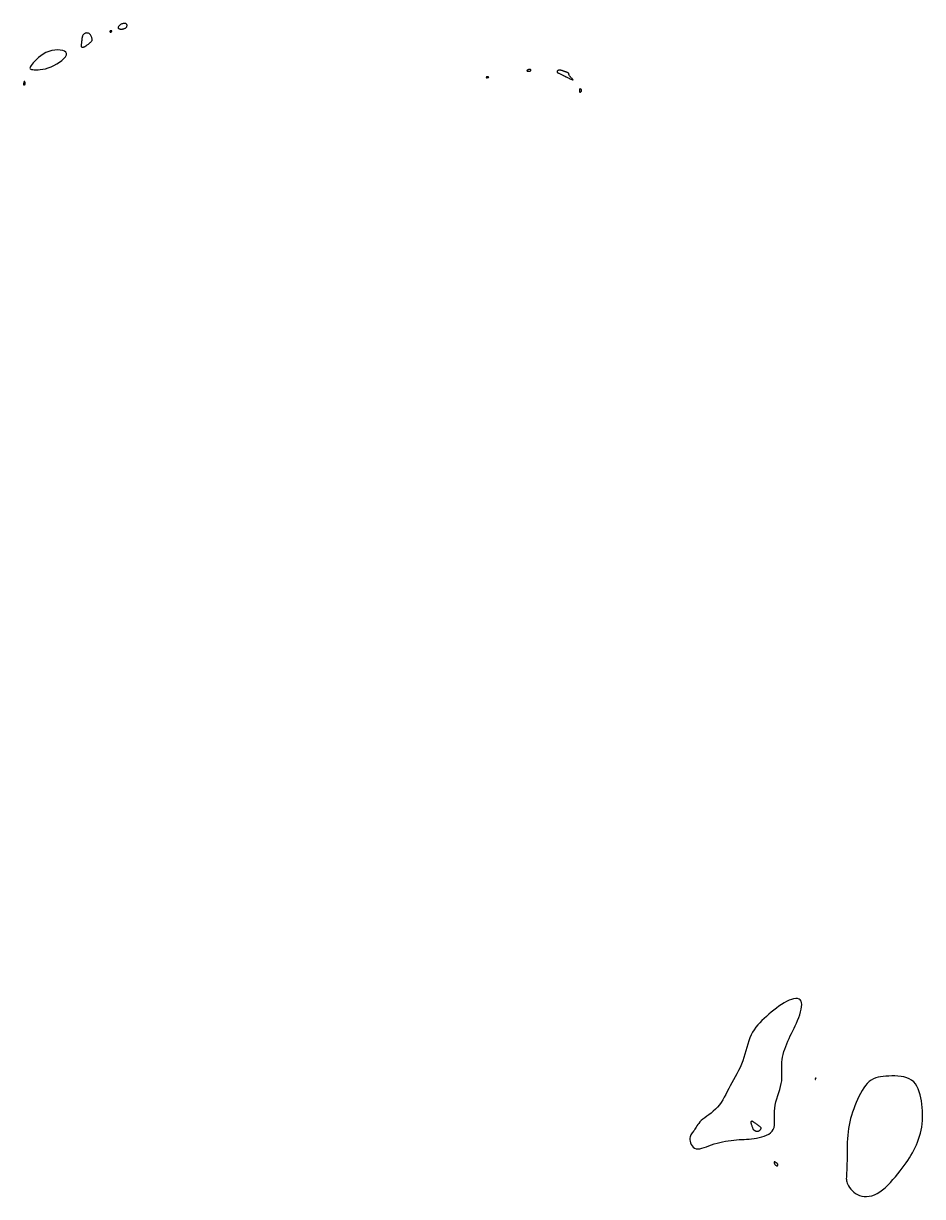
# Model space of a CAD drawing. Extents: x 3040093 to 3056816, y 408076 to 509144.
# Drawn here: x 3043428 to 3043709.3, y 428309.4 to 428676.2 of the extents above; entities that cross this region are included whole.
import ezdxf

# ---------------------------------------------------------------- set-up
doc = ezdxf.new("R2010")
doc.units = 0
doc.layers.add('V-CHAN-CONT-EL17', color=7, linetype='Continuous')

msp = doc.modelspace()

# ---------------------------------------------------------------- linework, layer by layer
at = {"layer": 'V-CHAN-CONT-EL17'}
for points in [[(3043446.56, 428668.74), (3043446.62, 428668.75), (3043446.68, 428668.75), (3043446.74, 428668.77), (3043446.79, 428668.78), (3043446.85, 428668.8), (3043446.91, 428668.82), (3043446.97, 428668.84), (3043447.03, 428668.87), (3043447.1, 428668.9), (3043447.18, 428668.94), (3043447.27, 428668.99), (3043447.37, 428669.05), (3043447.49, 428669.12), (3043447.62, 428669.21), (3043447.77, 428669.32), (3043447.94, 428669.44), (3043448.12, 428669.58), (3043448.31, 428669.73), (3043448.5, 428669.89), (3043448.69, 428670.05), (3043448.87, 428670.2), (3043449.03, 428670.35), (3043449.17, 428670.48), (3043449.29, 428670.6), (3043449.37, 428670.7), (3043449.44, 428670.8), (3043449.47, 428670.9), (3043449.49, 428671), (3043449.49, 428671.11), (3043449.47, 428671.24), (3043449.43, 428671.39), (3043449.38, 428671.56), (3043449.31, 428671.75), (3043449.23, 428671.95), (3043449.14, 428672.16), (3043449.03, 428672.36), (3043448.91, 428672.55), (3043448.78, 428672.73), (3043448.63, 428672.87), (3043448.47, 428672.99), (3043448.31, 428673.08), (3043448.13, 428673.14), (3043447.96, 428673.17), (3043447.78, 428673.18), (3043447.6, 428673.17), (3043447.44, 428673.14), (3043447.28, 428673.1), (3043447.13, 428673.03), (3043446.99, 428672.95), (3043446.87, 428672.86), (3043446.75, 428672.75), (3043446.65, 428672.62), (3043446.56, 428672.47), (3043446.48, 428672.31), (3043446.41, 428672.13), (3043446.35, 428671.93), (3043446.3, 428671.72), (3043446.26, 428671.49), (3043446.23, 428671.26), (3043446.2, 428671.02), (3043446.17, 428670.79), (3043446.14, 428670.56), (3043446.12, 428670.33), (3043446.09, 428670.12), (3043446.07, 428669.92), (3043446.04, 428669.73), (3043446.02, 428669.55), (3043446.01, 428669.4), (3043446.01, 428669.25), (3043446.01, 428669.13), (3043446.03, 428669.03), (3043446.06, 428668.94), (3043446.11, 428668.88), (3043446.16, 428668.83), (3043446.23, 428668.79), (3043446.29, 428668.76), (3043446.36, 428668.75), (3043446.43, 428668.74), (3043446.5, 428668.74)], [(3043455.21, 428673.44), (3043455.23, 428673.44), (3043455.26, 428673.45), (3043455.29, 428673.46), (3043455.31, 428673.47), (3043455.35, 428673.49), (3043455.38, 428673.51), (3043455.42, 428673.54), (3043455.47, 428673.57), (3043455.51, 428673.61), (3043455.55, 428673.65), (3043455.59, 428673.69), (3043455.62, 428673.73), (3043455.64, 428673.76), (3043455.64, 428673.8), (3043455.62, 428673.82), (3043455.58, 428673.84), (3043455.52, 428673.86), (3043455.45, 428673.86), (3043455.38, 428673.87), (3043455.3, 428673.86), (3043455.22, 428673.85), (3043455.15, 428673.83), (3043455.08, 428673.81), (3043455.04, 428673.78), (3043455.01, 428673.74), (3043454.99, 428673.71), (3043454.98, 428673.67), (3043454.98, 428673.63), (3043454.99, 428673.59), (3043455, 428673.56), (3043455.02, 428673.53), (3043455.04, 428673.5), (3043455.06, 428673.48), (3043455.08, 428673.46), (3043455.1, 428673.45), (3043455.12, 428673.44), (3043455.14, 428673.44), (3043455.16, 428673.44), (3043455.19, 428673.44)], [(3043458.66, 428674.39), (3043458.8, 428674.4), (3043458.93, 428674.41), (3043459.05, 428674.43), (3043459.17, 428674.46), (3043459.29, 428674.48), (3043459.4, 428674.52), (3043459.51, 428674.56), (3043459.62, 428674.6), (3043459.73, 428674.65), (3043459.84, 428674.7), (3043459.94, 428674.76), (3043460.03, 428674.83), (3043460.12, 428674.91), (3043460.19, 428675), (3043460.25, 428675.11), (3043460.31, 428675.22), (3043460.34, 428675.35), (3043460.36, 428675.47), (3043460.36, 428675.6), (3043460.34, 428675.73), (3043460.29, 428675.84), (3043460.21, 428675.95), (3043460.1, 428676.03), (3043459.95, 428676.1), (3043459.78, 428676.14), (3043459.59, 428676.16), (3043459.38, 428676.15), (3043459.16, 428676.13), (3043458.94, 428676.08), (3043458.71, 428676.01), (3043458.5, 428675.92), (3043458.3, 428675.8), (3043458.12, 428675.66), (3043457.96, 428675.51), (3043457.83, 428675.36), (3043457.72, 428675.2), (3043457.64, 428675.05), (3043457.6, 428674.91), (3043457.6, 428674.79), (3043457.63, 428674.68), (3043457.7, 428674.59), (3043457.8, 428674.53), (3043457.93, 428674.47), (3043458.06, 428674.44), (3043458.21, 428674.41), (3043458.37, 428674.4), (3043458.52, 428674.39)], [(3043437.49, 428663), (3043438.39, 428663.49), (3043439.23, 428664.04), (3043439.99, 428664.61), (3043440.62, 428665.2), (3043441.1, 428665.77), (3043441.39, 428666.3), (3043441.45, 428666.77), (3043441.25, 428667.17), (3043440.84, 428667.48), (3043440.24, 428667.7), (3043439.49, 428667.84), (3043438.64, 428667.88), (3043437.73, 428667.82), (3043436.79, 428667.66), (3043435.86, 428667.4), (3043434.98, 428667.03), (3043434.15, 428666.57), (3043433.39, 428666.06), (3043432.69, 428665.5), (3043432.06, 428664.94), (3043431.51, 428664.38), (3043431.04, 428663.85), (3043430.65, 428663.38), (3043430.35, 428662.98), (3043430.13, 428662.65), (3043430.01, 428662.39), (3043429.99, 428662.18), (3043430.05, 428662.02), (3043430.22, 428661.89), (3043430.48, 428661.8), (3043430.85, 428661.73), (3043431.31, 428661.68), (3043431.87, 428661.65), (3043432.51, 428661.66), (3043433.22, 428661.71), (3043434, 428661.82), (3043434.82, 428661.99), (3043435.68, 428662.24), (3043436.58, 428662.57)], [(3043585.53, 428661.31), (3043585.59, 428661.28), (3043585.66, 428661.25), (3043585.75, 428661.23), (3043585.86, 428661.22), (3043585.96, 428661.21), (3043586.07, 428661.21), (3043586.18, 428661.21), (3043586.27, 428661.23), (3043586.37, 428661.24), (3043586.45, 428661.27), (3043586.52, 428661.3), (3043586.58, 428661.34), (3043586.64, 428661.37), (3043586.68, 428661.41), (3043586.71, 428661.46), (3043586.73, 428661.5), (3043586.74, 428661.54), (3043586.74, 428661.59), (3043586.73, 428661.63), (3043586.71, 428661.66), (3043586.67, 428661.7), (3043586.63, 428661.73), (3043586.57, 428661.75), (3043586.51, 428661.76), (3043586.44, 428661.77), (3043586.36, 428661.78), (3043586.27, 428661.77), (3043586.19, 428661.76), (3043586.1, 428661.74), (3043586, 428661.72), (3043585.91, 428661.69), (3043585.82, 428661.65), (3043585.73, 428661.61), (3043585.65, 428661.57), (3043585.59, 428661.52), (3043585.53, 428661.48), (3043585.5, 428661.43), (3043585.48, 428661.39), (3043585.49, 428661.35)], [(3043428.3, 428657.02), (3043428.34, 428657.04), (3043428.38, 428657.06), (3043428.42, 428657.09), (3043428.45, 428657.12), (3043428.48, 428657.17), (3043428.49, 428657.24), (3043428.5, 428657.33), (3043428.5, 428657.43), (3043428.48, 428657.55), (3043428.46, 428657.67), (3043428.43, 428657.79), (3043428.4, 428657.9), (3043428.36, 428657.99), (3043428.32, 428658.06), (3043428.28, 428658.09), (3043428.24, 428658.07), (3043428.2, 428658.03), (3043428.17, 428657.95), (3043428.13, 428657.86), (3043428.1, 428657.75), (3043428.07, 428657.64), (3043428.04, 428657.54), (3043428.02, 428657.44), (3043428, 428657.37), (3043427.98, 428657.31), (3043427.97, 428657.27), (3043427.96, 428657.23), (3043427.96, 428657.21), (3043427.95, 428657.19), (3043427.95, 428657.17), (3043427.95, 428657.15), (3043427.96, 428657.12), (3043427.96, 428657.1), (3043427.97, 428657.07), (3043427.98, 428657.04), (3043427.99, 428657.01), (3043428, 428656.98), (3043428.02, 428656.96), (3043428.03, 428656.95), (3043428.05, 428656.94), (3043428.08, 428656.94), (3043428.1, 428656.94), (3043428.13, 428656.95), (3043428.16, 428656.96), (3043428.19, 428656.98), (3043428.23, 428656.99), (3043428.26, 428657.01)], [(3043572.76, 428659.23), (3043572.78, 428659.22), (3043572.81, 428659.21), (3043572.83, 428659.2), (3043572.87, 428659.2), (3043572.92, 428659.2), (3043572.97, 428659.2), (3043573.04, 428659.2), (3043573.1, 428659.21), (3043573.18, 428659.22), (3043573.26, 428659.23), (3043573.33, 428659.24), (3043573.4, 428659.26), (3043573.45, 428659.28), (3043573.49, 428659.3), (3043573.51, 428659.32), (3043573.51, 428659.34), (3043573.48, 428659.37), (3043573.45, 428659.39), (3043573.4, 428659.42), (3043573.34, 428659.44), (3043573.27, 428659.46), (3043573.21, 428659.48), (3043573.15, 428659.49), (3043573.09, 428659.5), (3043573.04, 428659.5), (3043573, 428659.5), (3043572.96, 428659.5), (3043572.92, 428659.49), (3043572.89, 428659.48), (3043572.86, 428659.46), (3043572.83, 428659.44), (3043572.81, 428659.42), (3043572.79, 428659.4), (3043572.77, 428659.37), (3043572.76, 428659.34), (3043572.75, 428659.32), (3043572.75, 428659.29), (3043572.75, 428659.27), (3043572.75, 428659.24)], [(3043595.65, 428660.48), (3043595.84, 428660.39), (3043596.05, 428660.29), (3043596.26, 428660.18), (3043596.48, 428660.08), (3043596.68, 428659.98), (3043596.87, 428659.89), (3043597.04, 428659.81), (3043597.18, 428659.74), (3043597.3, 428659.68), (3043597.41, 428659.62), (3043597.52, 428659.57), (3043597.64, 428659.51), (3043597.78, 428659.44), (3043597.94, 428659.36), (3043598.14, 428659.26), (3043598.39, 428659.14), (3043598.66, 428659.01), (3043598.94, 428658.87), (3043599.22, 428658.74), (3043599.48, 428658.63), (3043599.69, 428658.54), (3043599.86, 428658.49), (3043599.95, 428658.48), (3043599.96, 428658.53), (3043599.89, 428658.62), (3043599.77, 428658.75), (3043599.62, 428658.91), (3043599.43, 428659.08), (3043599.25, 428659.27), (3043599.07, 428659.46), (3043598.92, 428659.63), (3043598.8, 428659.8), (3043598.72, 428659.94), (3043598.67, 428660.08), (3043598.63, 428660.2), (3043598.61, 428660.3), (3043598.58, 428660.4), (3043598.55, 428660.49), (3043598.5, 428660.57), (3043598.42, 428660.65), (3043598.33, 428660.71), (3043598.21, 428660.78), (3043598.08, 428660.84), (3043597.94, 428660.89), (3043597.79, 428660.95), (3043597.63, 428661.01), (3043597.46, 428661.06), (3043597.3, 428661.12), (3043597.14, 428661.18), (3043596.98, 428661.24), (3043596.81, 428661.29), (3043596.66, 428661.35), (3043596.5, 428661.4), (3043596.35, 428661.44), (3043596.2, 428661.48), (3043596.06, 428661.51), (3043595.92, 428661.53), (3043595.79, 428661.55), (3043595.66, 428661.56), (3043595.54, 428661.55), (3043595.43, 428661.54), (3043595.33, 428661.52), (3043595.24, 428661.48), (3043595.16, 428661.44), (3043595.09, 428661.38), (3043595.03, 428661.32), (3043594.98, 428661.26), (3043594.95, 428661.19), (3043594.92, 428661.12), (3043594.91, 428661.06), (3043594.91, 428661), (3043594.92, 428660.95), (3043594.94, 428660.9), (3043594.98, 428660.85), (3043595.04, 428660.81), (3043595.11, 428660.76), (3043595.21, 428660.7), (3043595.33, 428660.64), (3043595.48, 428660.57)], [(3043602, 428654.7), (3043602.01, 428654.7), (3043602.02, 428654.69), (3043602.03, 428654.69), (3043602.04, 428654.69), (3043602.06, 428654.68), (3043602.08, 428654.68), (3043602.1, 428654.68), (3043602.12, 428654.68), (3043602.15, 428654.69), (3043602.18, 428654.7), (3043602.22, 428654.71), (3043602.26, 428654.72), (3043602.3, 428654.74), (3043602.34, 428654.77), (3043602.38, 428654.8), (3043602.43, 428654.84), (3043602.47, 428654.88), (3043602.51, 428654.94), (3043602.54, 428655), (3043602.56, 428655.06), (3043602.58, 428655.14), (3043602.57, 428655.22), (3043602.56, 428655.3), (3043602.52, 428655.39), (3043602.47, 428655.48), (3043602.41, 428655.57), (3043602.34, 428655.64), (3043602.27, 428655.71), (3043602.2, 428655.75), (3043602.13, 428655.77), (3043602.07, 428655.75), (3043602.02, 428655.71), (3043601.99, 428655.63), (3043601.96, 428655.54), (3043601.94, 428655.43), (3043601.93, 428655.31), (3043601.92, 428655.19), (3043601.92, 428655.08), (3043601.92, 428654.98), (3043601.93, 428654.91), (3043601.93, 428654.84), (3043601.94, 428654.8), (3043601.95, 428654.76), (3043601.96, 428654.74), (3043601.97, 428654.73), (3043601.98, 428654.72), (3043601.99, 428654.71)], [(3043638.93, 428324.24), (3043639.54, 428324.29), (3043640.19, 428324.43), (3043640.9, 428324.65), (3043641.65, 428324.91), (3043642.43, 428325.2), (3043643.25, 428325.51), (3043644.09, 428325.8), (3043644.95, 428326.05), (3043645.82, 428326.28), (3043646.7, 428326.48), (3043647.58, 428326.65), (3043648.46, 428326.79), (3043649.33, 428326.91), (3043650.19, 428327.01), (3043651.03, 428327.09), (3043651.85, 428327.14), (3043652.65, 428327.19), (3043653.44, 428327.23), (3043654.22, 428327.28), (3043655, 428327.33), (3043655.77, 428327.4), (3043656.56, 428327.49), (3043657.35, 428327.61), (3043658.15, 428327.77), (3043658.95, 428327.97), (3043659.72, 428328.21), (3043660.46, 428328.51), (3043661.12, 428328.87), (3043661.71, 428329.29), (3043662.2, 428329.78), (3043662.57, 428330.34), (3043662.8, 428330.98), (3043662.93, 428331.69), (3043662.97, 428332.47), (3043662.96, 428333.3), (3043662.93, 428334.17), (3043662.91, 428335.08), (3043662.92, 428336.03), (3043662.99, 428336.99), (3043663.15, 428337.96), (3043663.39, 428338.95), (3043663.67, 428339.93), (3043663.98, 428340.91), (3043664.29, 428341.88), (3043664.59, 428342.84), (3043664.85, 428343.77), (3043665.05, 428344.69), (3043665.18, 428345.57), (3043665.24, 428346.43), (3043665.25, 428347.26), (3043665.23, 428348.09), (3043665.2, 428348.9), (3043665.18, 428349.71), (3043665.18, 428350.51), (3043665.22, 428351.33), (3043665.31, 428352.15), (3043665.46, 428352.98), (3043665.65, 428353.81), (3043665.88, 428354.65), (3043666.16, 428355.48), (3043666.46, 428356.31), (3043666.79, 428357.14), (3043667.14, 428357.95), (3043667.51, 428358.76), (3043667.89, 428359.55), (3043668.28, 428360.35), (3043668.67, 428361.14), (3043669.06, 428361.95), (3043669.45, 428362.76), (3043669.82, 428363.59), (3043670.18, 428364.44), (3043670.52, 428365.32), (3043670.83, 428366.2), (3043671.09, 428367.06), (3043671.29, 428367.89), (3043671.42, 428368.67), (3043671.47, 428369.38), (3043671.43, 428369.99), (3043671.27, 428370.49), (3043670.99, 428370.86), (3043670.61, 428371.11), (3043670.13, 428371.24), (3043669.56, 428371.26), (3043668.93, 428371.18), (3043668.23, 428371), (3043667.5, 428370.73), (3043666.73, 428370.37), (3043665.94, 428369.94), (3043665.14, 428369.45), (3043664.34, 428368.9), (3043663.53, 428368.3), (3043662.73, 428367.67), (3043661.93, 428367.02), (3043661.16, 428366.35), (3043660.4, 428365.68), (3043659.67, 428365.02), (3043658.98, 428364.36), (3043658.31, 428363.68), (3043657.69, 428362.99), (3043657.1, 428362.27), (3043656.56, 428361.52), (3043656.07, 428360.72), (3043655.64, 428359.87), (3043655.25, 428358.96), (3043654.91, 428357.99), (3043654.6, 428356.99), (3043654.3, 428355.96), (3043654, 428354.9), (3043653.7, 428353.84), (3043653.38, 428352.78), (3043653.01, 428351.74), (3043652.6, 428350.71), (3043652.15, 428349.71), (3043651.67, 428348.73), (3043651.17, 428347.76), (3043650.65, 428346.81), (3043650.13, 428345.87), (3043649.61, 428344.94), (3043649.11, 428344.01), (3043648.62, 428343.09), (3043648.15, 428342.18), (3043647.69, 428341.28), (3043647.21, 428340.41), (3043646.73, 428339.57), (3043646.22, 428338.77), (3043645.68, 428338.01), (3043645.09, 428337.29), (3043644.46, 428336.64), (3043643.79, 428336.03), (3043643.1, 428335.47), (3043642.42, 428334.94), (3043641.75, 428334.44), (3043641.12, 428333.98), (3043640.54, 428333.53), (3043640.03, 428333.09), (3043639.59, 428332.66), (3043639.23, 428332.24), (3043638.93, 428331.83), (3043638.68, 428331.44), (3043638.46, 428331.06), (3043638.25, 428330.7), (3043638.06, 428330.37), (3043637.85, 428330.05), (3043637.63, 428329.76), (3043637.4, 428329.49), (3043637.18, 428329.22), (3043636.96, 428328.95), (3043636.77, 428328.66), (3043636.61, 428328.34), (3043636.5, 428327.98), (3043636.44, 428327.58), (3043636.45, 428327.12), (3043636.53, 428326.63), (3043636.67, 428326.13), (3043636.88, 428325.64), (3043637.16, 428325.19), (3043637.5, 428324.8), (3043637.91, 428324.5), (3043638.39, 428324.3)], [(3043675.69, 428345.96), (3043675.69, 428345.96), (3043675.7, 428345.96), (3043675.71, 428345.96), (3043675.71, 428345.96), (3043675.72, 428345.96), (3043675.72, 428345.96), (3043675.73, 428345.96), (3043675.73, 428345.96), (3043675.73, 428345.97), (3043675.74, 428345.97), (3043675.74, 428345.98), (3043675.75, 428346), (3043675.75, 428346.02), (3043675.76, 428346.06), (3043675.77, 428346.1), (3043675.78, 428346.15), (3043675.8, 428346.22), (3043675.81, 428346.28), (3043675.83, 428346.34), (3043675.84, 428346.4), (3043675.85, 428346.45), (3043675.86, 428346.48), (3043675.86, 428346.49), (3043675.85, 428346.48), (3043675.84, 428346.45), (3043675.82, 428346.41), (3043675.8, 428346.35), (3043675.78, 428346.29), (3043675.76, 428346.23), (3043675.74, 428346.17), (3043675.73, 428346.11), (3043675.71, 428346.07), (3043675.7, 428346.03), (3043675.69, 428346.01), (3043675.69, 428345.99), (3043675.68, 428345.97), (3043675.68, 428345.97), (3043675.68, 428345.96), (3043675.69, 428345.96)], [(3043690.22, 428309.48), (3043690.96, 428309.37), (3043691.72, 428309.35), (3043692.52, 428309.43), (3043693.34, 428309.61), (3043694.18, 428309.89), (3043695.02, 428310.28), (3043695.88, 428310.78), (3043696.73, 428311.4), (3043697.57, 428312.11), (3043698.4, 428312.89), (3043699.22, 428313.74), (3043700.01, 428314.63), (3043700.78, 428315.53), (3043701.52, 428316.44), (3043702.21, 428317.34), (3043702.87, 428318.2), (3043703.49, 428319.03), (3043704.08, 428319.84), (3043704.63, 428320.64), (3043705.14, 428321.43), (3043705.63, 428322.23), (3043706.1, 428323.02), (3043706.54, 428323.84), (3043706.95, 428324.67), (3043707.35, 428325.52), (3043707.71, 428326.39), (3043708.04, 428327.29), (3043708.34, 428328.2), (3043708.6, 428329.13), (3043708.83, 428330.09), (3043709, 428331.07), (3043709.13, 428332.06), (3043709.22, 428333.08), (3043709.26, 428334.1), (3043709.26, 428335.13), (3043709.22, 428336.17), (3043709.14, 428337.2), (3043709.03, 428338.22), (3043708.88, 428339.24), (3043708.7, 428340.23), (3043708.48, 428341.2), (3043708.21, 428342.13), (3043707.89, 428343), (3043707.5, 428343.81), (3043707.04, 428344.54), (3043706.49, 428345.18), (3043705.85, 428345.73), (3043705.12, 428346.16), (3043704.31, 428346.49), (3043703.44, 428346.73), (3043702.52, 428346.9), (3043701.56, 428347), (3043700.6, 428347.05), (3043699.64, 428347.06), (3043698.71, 428347.04), (3043697.81, 428347), (3043696.94, 428346.93), (3043696.12, 428346.83), (3043695.34, 428346.67), (3043694.59, 428346.45), (3043693.88, 428346.16), (3043693.2, 428345.78), (3043692.56, 428345.31), (3043691.96, 428344.73), (3043691.38, 428344.05), (3043690.84, 428343.29), (3043690.32, 428342.47), (3043689.84, 428341.58), (3043689.37, 428340.65), (3043688.93, 428339.69), (3043688.51, 428338.71), (3043688.11, 428337.73), (3043687.73, 428336.73), (3043687.38, 428335.73), (3043687.05, 428334.73), (3043686.75, 428333.71), (3043686.49, 428332.69), (3043686.27, 428331.66), (3043686.08, 428330.61), (3043685.94, 428329.56), (3043685.83, 428328.49), (3043685.75, 428327.43), (3043685.7, 428326.38), (3043685.67, 428325.34), (3043685.66, 428324.32), (3043685.65, 428323.33), (3043685.64, 428322.37), (3043685.63, 428321.44), (3043685.62, 428320.56), (3043685.6, 428319.73), (3043685.58, 428318.94), (3043685.56, 428318.21), (3043685.54, 428317.53), (3043685.51, 428316.91), (3043685.48, 428316.35), (3043685.45, 428315.86), (3043685.42, 428315.42), (3043685.41, 428315.01), (3043685.43, 428314.64), (3043685.47, 428314.27), (3043685.56, 428313.91), (3043685.69, 428313.52), (3043685.88, 428313.11), (3043686.13, 428312.66), (3043686.44, 428312.19), (3043686.82, 428311.7), (3043687.25, 428311.22), (3043687.75, 428310.76), (3043688.29, 428310.35), (3043688.89, 428309.98), (3043689.53, 428309.69)], [(3043655.71, 428332.88), (3043655.73, 428332.89), (3043655.74, 428332.9), (3043655.76, 428332.91), (3043655.77, 428332.92), (3043655.78, 428332.92), (3043655.79, 428332.93), (3043655.81, 428332.94), (3043655.82, 428332.95), (3043655.84, 428332.96), (3043655.86, 428332.97), (3043655.88, 428332.97), (3043655.9, 428332.98), (3043655.92, 428332.98), (3043655.94, 428332.97), (3043655.97, 428332.96), (3043656, 428332.95), (3043656.04, 428332.93), (3043656.08, 428332.89), (3043656.14, 428332.85), (3043656.21, 428332.79), (3043656.31, 428332.72), (3043656.43, 428332.64), (3043656.58, 428332.53), (3043656.76, 428332.41), (3043656.96, 428332.27), (3043657.18, 428332.12), (3043657.4, 428331.96), (3043657.63, 428331.8), (3043657.84, 428331.65), (3043658.04, 428331.51), (3043658.21, 428331.37), (3043658.35, 428331.26), (3043658.46, 428331.16), (3043658.54, 428331.07), (3043658.6, 428330.99), (3043658.64, 428330.92), (3043658.66, 428330.85), (3043658.67, 428330.79), (3043658.67, 428330.72), (3043658.66, 428330.65), (3043658.64, 428330.58), (3043658.62, 428330.51), (3043658.58, 428330.43), (3043658.54, 428330.35), (3043658.49, 428330.27), (3043658.44, 428330.19), (3043658.37, 428330.11), (3043658.3, 428330.04), (3043658.22, 428329.96), (3043658.13, 428329.9), (3043658.04, 428329.83), (3043657.94, 428329.78), (3043657.85, 428329.73), (3043657.75, 428329.69), (3043657.65, 428329.67), (3043657.56, 428329.65), (3043657.46, 428329.65), (3043657.37, 428329.66), (3043657.29, 428329.68), (3043657.2, 428329.7), (3043657.12, 428329.73), (3043657.05, 428329.76), (3043656.98, 428329.79), (3043656.91, 428329.82), (3043656.85, 428329.85), (3043656.79, 428329.88), (3043656.74, 428329.91), (3043656.69, 428329.95), (3043656.64, 428329.98), (3043656.6, 428330.03), (3043656.55, 428330.07), (3043656.5, 428330.13), (3043656.45, 428330.19), (3043656.4, 428330.26), (3043656.35, 428330.35), (3043656.3, 428330.45), (3043656.24, 428330.56), (3043656.18, 428330.7), (3043656.12, 428330.86), (3043656.05, 428331.04), (3043655.98, 428331.24), (3043655.91, 428331.45), (3043655.84, 428331.66), (3043655.77, 428331.86), (3043655.72, 428332.06), (3043655.67, 428332.24), (3043655.64, 428332.4), (3043655.62, 428332.53), (3043655.61, 428332.63), (3043655.61, 428332.71), (3043655.62, 428332.77), (3043655.63, 428332.81), (3043655.65, 428332.84), (3043655.67, 428332.86), (3043655.69, 428332.87)], [(3043663.09, 428319.32), (3043663.17, 428319.24), (3043663.26, 428319.17), (3043663.35, 428319.11), (3043663.44, 428319.06), (3043663.52, 428319.03), (3043663.6, 428319), (3043663.67, 428318.98), (3043663.73, 428318.97), (3043663.79, 428318.97), (3043663.83, 428318.98), (3043663.87, 428318.99), (3043663.9, 428319.01), (3043663.93, 428319.04), (3043663.94, 428319.07), (3043663.96, 428319.12), (3043663.97, 428319.16), (3043663.97, 428319.22), (3043663.97, 428319.27), (3043663.97, 428319.33), (3043663.96, 428319.39), (3043663.95, 428319.44), (3043663.94, 428319.49), (3043663.92, 428319.54), (3043663.89, 428319.58), (3043663.87, 428319.61), (3043663.83, 428319.64), (3043663.79, 428319.67), (3043663.74, 428319.7), (3043663.69, 428319.74), (3043663.62, 428319.79), (3043663.54, 428319.84), (3043663.45, 428319.9), (3043663.35, 428319.98), (3043663.25, 428320.05), (3043663.15, 428320.11), (3043663.06, 428320.17), (3043662.97, 428320.21), (3043662.9, 428320.22), (3043662.84, 428320.21), (3043662.81, 428320.17), (3043662.79, 428320.1), (3043662.79, 428320), (3043662.81, 428319.89), (3043662.84, 428319.78), (3043662.89, 428319.65), (3043662.95, 428319.53), (3043663.02, 428319.42)]]:
    msp.add_lwpolyline(points, close=True, dxfattribs=at)

doc.saveas('drawing.dxf')
